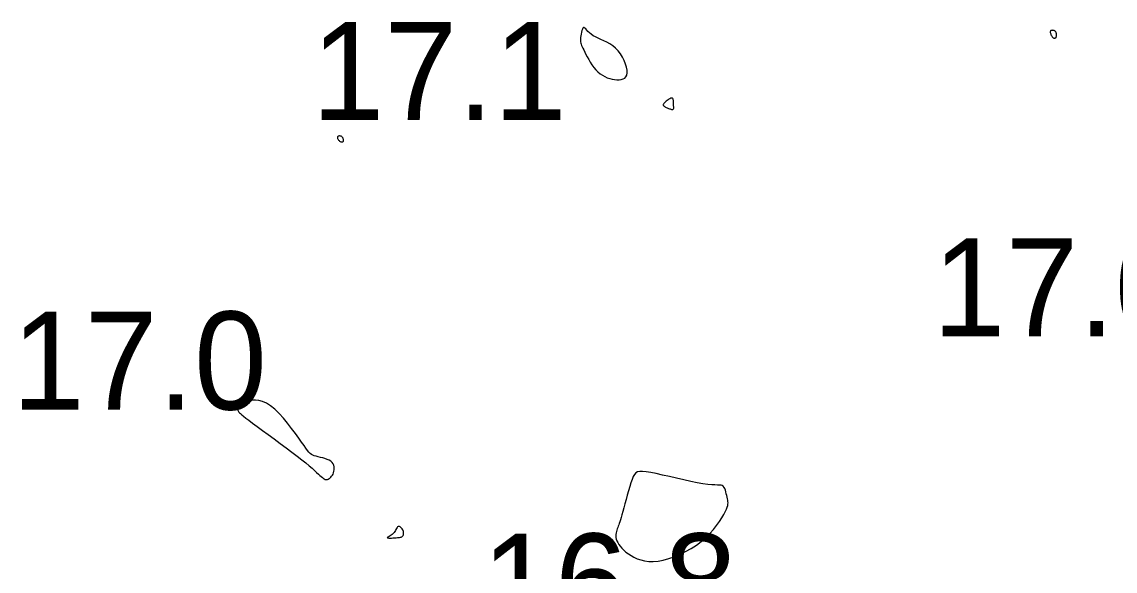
# Model space of a CAD drawing. Extents: x 3040093 to 3056816, y 408076 to 509144.
# Drawn here: x 3045322.6 to 3045378.4, y 433906.5 to 433934.5 of the extents above; entities that cross this region are included whole.
import ezdxf

# ---------------------------------------------------------------- set-up
doc = ezdxf.new("R2010")
doc.units = 0
doc.layers.add('V-CHAN-CONT-EL17', color=7, linetype='Continuous')
doc.layers.add('V-TOPO-SOUN-0610', color=7, linetype='Continuous')

msp = doc.modelspace()

# ---------------------------------------------------------------- linework, layer by layer
at = {"layer": 'V-CHAN-CONT-EL17'}
for points in [[(3045352.031, 433931.978), (3045352.145, 433931.885), (3045352.264, 433931.805), (3045352.387, 433931.737), (3045352.512, 433931.682), (3045352.637, 433931.638), (3045352.763, 433931.606), (3045352.886, 433931.584), (3045353.006, 433931.573), (3045353.12, 433931.573), (3045353.226, 433931.588), (3045353.32, 433931.618), (3045353.4, 433931.666), (3045353.463, 433931.733), (3045353.506, 433931.821), (3045353.527, 433931.931), (3045353.523, 433932.065), (3045353.495, 433932.217), (3045353.446, 433932.382), (3045353.377, 433932.553), (3045353.289, 433932.726), (3045353.185, 433932.893), (3045353.067, 433933.05), (3045352.935, 433933.19), (3045352.793, 433933.309), (3045352.643, 433933.41), (3045352.489, 433933.495), (3045352.334, 433933.569), (3045352.184, 433933.635), (3045352.04, 433933.697), (3045351.907, 433933.76), (3045351.788, 433933.826), (3045351.686, 433933.898), (3045351.6, 433933.973), (3045351.528, 433934.047), (3045351.468, 433934.115), (3045351.418, 433934.172), (3045351.375, 433934.214), (3045351.338, 433934.236), (3045351.305, 433934.235), (3045351.273, 433934.206), (3045351.244, 433934.155), (3045351.217, 433934.085), (3045351.193, 433934.002), (3045351.173, 433933.911), (3045351.157, 433933.818), (3045351.146, 433933.726), (3045351.141, 433933.642), (3045351.141, 433933.57), (3045351.147, 433933.506), (3045351.16, 433933.447), (3045351.178, 433933.389), (3045351.203, 433933.329), (3045351.234, 433933.263), (3045351.272, 433933.187), (3045351.317, 433933.097), (3045351.368, 433932.99), (3045351.426, 433932.87), (3045351.491, 433932.741), (3045351.563, 433932.605), (3045351.642, 433932.468), (3045351.728, 433932.333), (3045351.822, 433932.203), (3045351.923, 433932.084)], [(3045375.433, 433933.794), (3045375.438, 433933.825), (3045375.439, 433933.859), (3045375.436, 433933.894), (3045375.43, 433933.929), (3045375.421, 433933.962), (3045375.41, 433933.992), (3045375.397, 433934.019), (3045375.382, 433934.04), (3045375.365, 433934.057), (3045375.347, 433934.071), (3045375.328, 433934.08), (3045375.308, 433934.087), (3045375.287, 433934.092), (3045375.265, 433934.095), (3045375.243, 433934.097), (3045375.221, 433934.099), (3045375.198, 433934.098), (3045375.177, 433934.096), (3045375.158, 433934.091), (3045375.142, 433934.082), (3045375.129, 433934.069), (3045375.12, 433934.05), (3045375.116, 433934.025), (3045375.117, 433933.994), (3045375.124, 433933.958), (3045375.135, 433933.918), (3045375.15, 433933.877), (3045375.169, 433933.837), (3045375.19, 433933.799), (3045375.214, 433933.766), (3045375.24, 433933.738), (3045375.267, 433933.718), (3045375.294, 433933.706), (3045375.321, 433933.7), (3045375.347, 433933.702), (3045375.37, 433933.709), (3045375.392, 433933.723), (3045375.41, 433933.741), (3045375.424, 433933.765)], [(3045355.892, 433930.097), (3045355.9, 433930.123), (3045355.903, 433930.155), (3045355.902, 433930.193), (3045355.898, 433930.235), (3045355.894, 433930.281), (3045355.889, 433930.328), (3045355.886, 433930.377), (3045355.884, 433930.426), (3045355.884, 433930.474), (3045355.883, 433930.519), (3045355.88, 433930.559), (3045355.875, 433930.594), (3045355.864, 433930.621), (3045355.848, 433930.64), (3045355.824, 433930.648), (3045355.791, 433930.645), (3045355.752, 433930.632), (3045355.708, 433930.611), (3045355.661, 433930.583), (3045355.612, 433930.552), (3045355.565, 433930.518), (3045355.519, 433930.483), (3045355.479, 433930.449), (3045355.444, 433930.418), (3045355.416, 433930.39), (3045355.394, 433930.365), (3045355.379, 433930.342), (3045355.369, 433930.32), (3045355.365, 433930.301), (3045355.367, 433930.282), (3045355.375, 433930.265), (3045355.388, 433930.248), (3045355.407, 433930.232), (3045355.43, 433930.217), (3045355.458, 433930.201), (3045355.489, 433930.186), (3045355.523, 433930.17), (3045355.56, 433930.154), (3045355.599, 433930.137), (3045355.64, 433930.12), (3045355.681, 433930.104), (3045355.722, 433930.089), (3045355.761, 433930.077), (3045355.797, 433930.068), (3045355.83, 433930.065), (3045355.857, 433930.068), (3045355.878, 433930.078)], [(3045339.054, 433928.467), (3045339.056, 433928.495), (3045339.052, 433928.527), (3045339.044, 433928.56), (3045339.031, 433928.594), (3045339.013, 433928.625), (3045338.991, 433928.654), (3045338.965, 433928.677), (3045338.936, 433928.695), (3045338.905, 433928.707), (3045338.873, 433928.712), (3045338.842, 433928.713), (3045338.813, 433928.708), (3045338.787, 433928.698), (3045338.767, 433928.683), (3045338.752, 433928.665), (3045338.746, 433928.642), (3045338.746, 433928.616), (3045338.752, 433928.588), (3045338.764, 433928.559), (3045338.78, 433928.531), (3045338.801, 433928.503), (3045338.825, 433928.477), (3045338.851, 433928.454), (3045338.879, 433928.436), (3045338.909, 433928.421), (3045338.937, 433928.412), (3045338.965, 433928.407), (3045338.991, 433928.408), (3045339.014, 433928.414), (3045339.032, 433928.425), (3045339.046, 433928.443)], [(3045336.92, 433912.202), (3045337.123, 433912.039), (3045337.298, 433911.894), (3045337.448, 433911.766), (3045337.575, 433911.655), (3045337.683, 433911.558), (3045337.775, 433911.474), (3045337.853, 433911.403), (3045337.92, 433911.342), (3045337.978, 433911.292), (3045338.029, 433911.252), (3045338.075, 433911.222), (3045338.116, 433911.201), (3045338.155, 433911.19), (3045338.194, 433911.189), (3045338.234, 433911.196), (3045338.276, 433911.213), (3045338.319, 433911.237), (3045338.363, 433911.27), (3045338.406, 433911.311), (3045338.448, 433911.359), (3045338.486, 433911.413), (3045338.519, 433911.474), (3045338.547, 433911.541), (3045338.568, 433911.614), (3045338.581, 433911.69), (3045338.585, 433911.768), (3045338.577, 433911.846), (3045338.556, 433911.923), (3045338.521, 433911.996), (3045338.471, 433912.064), (3045338.403, 433912.124), (3045338.317, 433912.176), (3045338.218, 433912.221), (3045338.108, 433912.259), (3045337.993, 433912.292), (3045337.876, 433912.322), (3045337.763, 433912.351), (3045337.657, 433912.378), (3045337.563, 433912.406), (3045337.484, 433912.437), (3045337.415, 433912.475), (3045337.352, 433912.524), (3045337.288, 433912.589), (3045337.218, 433912.674), (3045337.136, 433912.785), (3045337.038, 433912.925), (3045336.916, 433913.099), (3045336.768, 433913.309), (3045336.596, 433913.548), (3045336.405, 433913.803), (3045336.2, 433914.064), (3045335.985, 433914.32), (3045335.764, 433914.561), (3045335.543, 433914.775), (3045335.326, 433914.951), (3045335.117, 433915.082), (3045334.919, 433915.17), (3045334.731, 433915.223), (3045334.557, 433915.245), (3045334.397, 433915.244), (3045334.252, 433915.224), (3045334.125, 433915.194), (3045334.015, 433915.158), (3045333.925, 433915.122), (3045333.853, 433915.086), (3045333.796, 433915.052), (3045333.753, 433915.018), (3045333.721, 433914.985), (3045333.698, 433914.953), (3045333.681, 433914.923), (3045333.67, 433914.893), (3045333.661, 433914.864), (3045333.655, 433914.836), (3045333.653, 433914.808), (3045333.653, 433914.78), (3045333.658, 433914.753), (3045333.666, 433914.725), (3045333.679, 433914.696), (3045333.696, 433914.666), (3045333.718, 433914.634), (3045333.75, 433914.597), (3045333.797, 433914.552), (3045333.863, 433914.494), (3045333.953, 433914.421), (3045334.073, 433914.328), (3045334.226, 433914.212), (3045334.417, 433914.069), (3045334.65, 433913.897), (3045334.917, 433913.701), (3045335.208, 433913.488), (3045335.514, 433913.264), (3045335.824, 433913.035), (3045336.129, 433912.808), (3045336.42, 433912.589), (3045336.686, 433912.386)], [(3045353.724, 433907.313), (3045353.874, 433907.229), (3045354.038, 433907.155), (3045354.218, 433907.093), (3045354.414, 433907.047), (3045354.626, 433907.02), (3045354.855, 433907.016), (3045355.103, 433907.036), (3045355.367, 433907.084), (3045355.646, 433907.158), (3045355.932, 433907.257), (3045356.222, 433907.377), (3045356.51, 433907.517), (3045356.79, 433907.675), (3045357.059, 433907.849), (3045357.309, 433908.036), (3045357.538, 433908.235), (3045357.745, 433908.44), (3045357.93, 433908.648), (3045358.093, 433908.853), (3045358.234, 433909.05), (3045358.355, 433909.236), (3045358.454, 433909.405), (3045358.533, 433909.553), (3045358.591, 433909.677), (3045358.632, 433909.779), (3045358.658, 433909.865), (3045358.67, 433909.939), (3045358.672, 433910.005), (3045358.666, 433910.068), (3045358.655, 433910.134), (3045358.64, 433910.205), (3045358.624, 433910.287), (3045358.606, 433910.376), (3045358.586, 433910.468), (3045358.564, 433910.56), (3045358.537, 433910.647), (3045358.506, 433910.727), (3045358.47, 433910.794), (3045358.428, 433910.846), (3045358.379, 433910.88), (3045358.317, 433910.899), (3045358.238, 433910.908), (3045358.136, 433910.913), (3045358.006, 433910.917), (3045357.842, 433910.927), (3045357.639, 433910.946), (3045357.392, 433910.98), (3045357.098, 433911.032), (3045356.767, 433911.1), (3045356.412, 433911.177), (3045356.046, 433911.26), (3045355.682, 433911.344), (3045355.332, 433911.423), (3045355.011, 433911.494), (3045354.729, 433911.551), (3045354.498, 433911.59), (3045354.313, 433911.609), (3045354.167, 433911.606), (3045354.054, 433911.58), (3045353.965, 433911.528), (3045353.894, 433911.449), (3045353.834, 433911.341), (3045353.777, 433911.202), (3045353.718, 433911.031), (3045353.657, 433910.836), (3045353.594, 433910.624), (3045353.532, 433910.401), (3045353.47, 433910.176), (3045353.412, 433909.955), (3045353.356, 433909.747), (3045353.306, 433909.559), (3045353.262, 433909.397), (3045353.222, 433909.258), (3045353.187, 433909.14), (3045353.156, 433909.04), (3045353.127, 433908.953), (3045353.1, 433908.876), (3045353.074, 433908.806), (3045353.048, 433908.739), (3045353.022, 433908.673), (3045352.997, 433908.606), (3045352.975, 433908.538), (3045352.958, 433908.468), (3045352.947, 433908.396), (3045352.944, 433908.32), (3045352.95, 433908.241), (3045352.969, 433908.158), (3045353, 433908.07), (3045353.044, 433907.978), (3045353.102, 433907.883), (3045353.173, 433907.787), (3045353.257, 433907.69), (3045353.354, 433907.592), (3045353.464, 433907.497), (3045353.587, 433907.403)], [(3045341.319, 433908.212), (3045341.365, 433908.208), (3045341.426, 433908.208), (3045341.498, 433908.209), (3045341.575, 433908.213), (3045341.655, 433908.218), (3045341.733, 433908.223), (3045341.804, 433908.229), (3045341.864, 433908.236), (3045341.916, 433908.242), (3045341.958, 433908.249), (3045341.993, 433908.258), (3045342.022, 433908.269), (3045342.045, 433908.282), (3045342.064, 433908.297), (3045342.081, 433908.317), (3045342.095, 433908.34), (3045342.107, 433908.367), (3045342.116, 433908.397), (3045342.121, 433908.43), (3045342.122, 433908.466), (3045342.118, 433908.504), (3045342.109, 433908.544), (3045342.094, 433908.586), (3045342.073, 433908.63), (3045342.047, 433908.672), (3045342.016, 433908.712), (3045341.982, 433908.747), (3045341.947, 433908.775), (3045341.912, 433908.794), (3045341.877, 433908.802), (3045341.845, 433908.796), (3045341.815, 433908.776), (3045341.787, 433908.743), (3045341.76, 433908.7), (3045341.732, 433908.65), (3045341.702, 433908.596), (3045341.669, 433908.54), (3045341.631, 433908.485), (3045341.586, 433908.433), (3045341.535, 433908.387), (3045341.48, 433908.348), (3045341.426, 433908.314), (3045341.375, 433908.285), (3045341.333, 433908.262), (3045341.302, 433908.243), (3045341.287, 433908.229), (3045341.292, 433908.218)]]:
    msp.add_lwpolyline(points, close=True, dxfattribs=at)

# ---------------------------------------------------------------- texts
at = {"layer": 'V-TOPO-SOUN-0610'}
for s, p in [('17.1 ', (3045337.423, 433929.53)), ('17.0 ', (3045369.113, 433918.5)), ('17.0 ', (3045322.133, 433914.76)), ('16.8 ', (3045346.113, 433903.44))]:
    msp.add_text(s, height=5, dxfattribs=at).set_placement(p)

doc.saveas('drawing.dxf')
